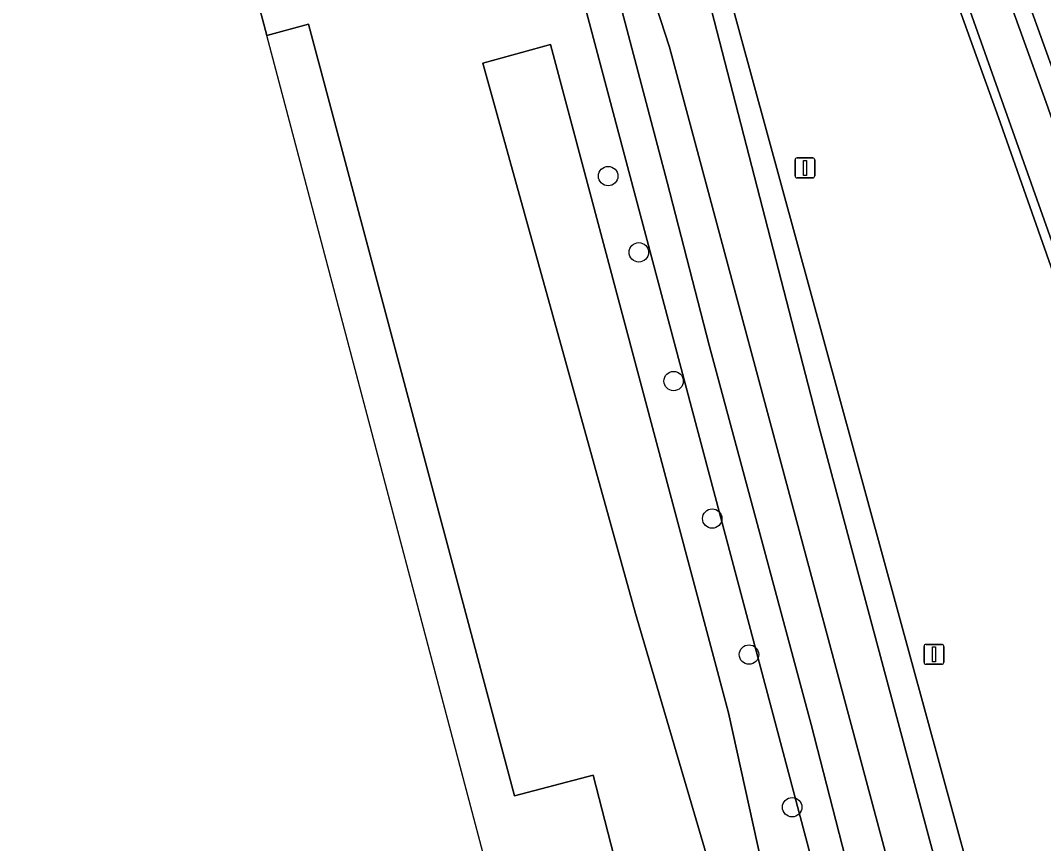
# Model space of a CAD drawing. Extents: x 162156 to 163172, y 378995 to 380779.
# Drawn here: x 162659 to 162710.5, y 380610.1 to 380651.6 of the extents above; entities that cross this region are included whole.
import ezdxf

# ---------------------------------------------------------------- set-up
doc = ezdxf.new("R2010")
doc.units = 0
for name, color, linetype in [('IMGEO_Berm_groen', 7, 'Continuous'), ('IMGEO_Boom', 7, 'Continuous'), ('IMGEO_Erf', 7, 'Continuous'), ('IMGEO_Fietspad_gesloten', 7, 'Continuous'), ('IMGEO_Gemengd_bos', 7, 'Continuous'), ('IMGEO_Hek', 7, 'Continuous'), ('IMGEO_Lichtmast', 7, 'Continuous'), ('IMGEO_Muur', 7, 'Continuous'), ('IMGEO_Rijbaan_lokaal_onverhard', 7, 'Continuous'), ('IMGEO_Voetpad_open', 7, 'Continuous'), ('IMGEO_Waterloop', 7, 'Continuous')]:
    doc.layers.add(name, color=color, linetype=linetype)

msp = doc.modelspace()

# ---------------------------------------------------------------- linework, layer by layer
at = {"layer": 'IMGEO_Berm_groen'}
for points in [[(162678.104, 380694.353), (162678.313, 380693.64), (162680.65, 380684.701), (162683.661, 380673.381), (162686.635, 380662.341), (162689.217, 380652.338), (162691.566, 380643.43), (162693.684, 380635.214), (162696.091, 380626.224), (162698.81, 380616.109), (162700.995, 380607.612), (162704.901, 380592.927), (162708.349, 380579.63), (162712.249, 380565.205), (162716.618, 380548.723), (162720.624, 380533.396), (162723.595, 380522.008), (162725.914, 380513.099), (162728.763, 380502.292), (162729.365, 380500), (162731.753, 380491.012)], [(162735.802, 380561.653), (162727.083, 380590.129), (162720.55, 380610.775), (162713.097, 380632.898), (162708.251, 380646.673), (162702.996, 380661.278), (162698.333, 380673.687), (162688.264, 380676.433), (162689.372, 380672.377), (162736.46, 380500), (162737.137, 380497.517), (162737.511, 380495.432), (162738.984, 380492.184), (162740.351, 380489.688), (162741.423, 380488.32), (162742.868, 380485.481), (162744.203, 380481.436), (162748.661, 380465.563), (162766.573, 380388.337), (162772.203, 380394.243)], [(162689.372, 380672.377), (162689.067, 380670.452), (162699.192, 380631.126), (162717.604, 380562.409), (162731.807, 380509.404), (162737.127, 380489.658)], [(162737.511, 380495.432), (162737.137, 380497.517), (162736.46, 380500), (162689.372, 380672.377)], [(162731.863, 380500), (162731.535, 380501.147), (162730.118, 380506.401), (162727.858, 380514.687), (162725.374, 380523.899), (162721.949, 380536.275), (162719.709, 380544.432), (162717.697, 380551.866), (162715.803, 380559.167), (162709.627, 380583.257), (162699.682, 380620.375), (162691.683, 380650.228), (162687.502, 380663.093), (162687.017, 380664.945)]]:
    msp.add_lwpolyline(points, dxfattribs=at)
msp.add_lwpolyline([(162715.803, 380641.759), (162706.763, 380666.41), (162703.79, 380674.622), (162702.726, 380676.34), (162701.169, 380675.777), (162706.169, 380662.471), (162711.441, 380647.821), (162716.295, 380634.023), (162723.763, 380611.855), (162730.316, 380591.149), (162734.754, 380576.815), (162739.046, 380562.635), (162744.991, 380541.984), (162746.316, 380542.353), (162746.824, 380542.486), (162745.119, 380548.468), (162741.571, 380560.913), (162732.704, 380590.393), (162727.724, 380605.718), (162723.006, 380620.24), (162720.83, 380626.936), (162717.449, 380636.603)], close=True, dxfattribs=at)
at = {"layer": 'IMGEO_Boom'}
for centre in [(162688.592, 380643.729), (162690.137, 380639.888), (162691.888, 380633.405), (162693.831, 380626.479), (162695.684, 380619.629), (162697.858, 380611.942)]:
    msp.add_circle(centre, 0.489, dxfattribs=at)
at = {"layer": 'IMGEO_Erf'}
msp.add_lwpolyline([(162702.968, 380557.567), (162695.09, 380585.37), (162687.837, 380613.552), (162683.878, 380612.514), (162673.502, 380651.377), (162671.402, 380650.811), (162667.467, 380665.693), (162654.457, 380673.698), (162656.161, 380672.161), (162656.258, 380671.836), (162648.157, 380669.426), (162647.289, 380672.347), (162651.018, 380675.815), (162622.41, 380693.42)], dxfattribs=at)
at = {"layer": 'IMGEO_Fietspad_gesloten'}
for points in [[(162678.071, 380695.414), (162675.802, 380694.61), (162676.539, 380692.528), (162678.5, 380685.887), (162708.817, 380571.718), (162727.484, 380500), (162731.275, 380485.433), (162732.921, 380486.487), (162731.753, 380491.012), (162729.365, 380500), (162728.763, 380502.292), (162725.914, 380513.099)], [(162725.914, 380513.099), (162723.595, 380522.008), (162720.624, 380533.396), (162716.618, 380548.723), (162712.249, 380565.205), (162708.349, 380579.63), (162704.901, 380592.927), (162700.995, 380607.612), (162698.81, 380616.109), (162696.091, 380626.224), (162693.684, 380635.214), (162691.566, 380643.43), (162689.217, 380652.338), (162686.635, 380662.341), (162683.661, 380673.381), (162680.65, 380684.701), (162678.313, 380693.64), (162678.104, 380694.353)]]:
    msp.add_lwpolyline(points, dxfattribs=at)
at = {"layer": 'IMGEO_Gemengd_bos'}
for points in [[(162622.41, 380693.42), (162651.018, 380675.815), (162651.557, 380676.316), (162654.457, 380673.698), (162667.467, 380665.693), (162671.402, 380650.811), (162673.502, 380651.377), (162683.878, 380612.514), (162687.837, 380613.552), (162695.09, 380585.37), (162702.968, 380557.567), (162706.597, 380543.52), (162709.746, 380529.126), (162721.635, 380488.635)], [(162727.484, 380500), (162708.817, 380571.718), (162678.5, 380685.887)]]:
    msp.add_lwpolyline(points, dxfattribs=at)
msp.add_lwpolyline([(162682.274, 380649.412), (162685.681, 380650.35), (162694.647, 380616.692), (162699.219, 380595.963), (162697.673, 380595.497), (162689.973, 380621.694)], close=True, dxfattribs=at)
at = {"layer": 'IMGEO_Hek'}
msp.add_lwpolyline([(162710.301, 380503.21), (162689.007, 380584.004), (162693.404, 380585.213), (162689.818, 380599.293), (162685.351, 380598.055), (162671.402, 380650.811)], dxfattribs=at)
at = {"layer": 'IMGEO_Lichtmast'}
for p, q in [((162698.102, 380644.64), (162698.892, 380644.64)), ((162698.892, 380644.64), (162698.102, 380644.64)), ((162698.002, 380643.74), (162698.002, 380644.54)), ((162698.002, 380644.54), (162698.002, 380643.74)), ((162698.992, 380644.54), (162698.992, 380643.74)), ((162698.992, 380643.74), (162698.992, 380644.54)), ((162698.892, 380643.64), (162698.102, 380643.64)), ((162698.102, 380643.64), (162698.892, 380643.64)), ((162704.497, 380619.241), (162704.497, 380620.041)), ((162704.497, 380620.041), (162704.497, 380619.241)), ((162704.597, 380620.141), (162705.387, 380620.141)), ((162705.387, 380620.141), (162704.597, 380620.141)), ((162705.487, 380620.041), (162705.487, 380619.241)), ((162705.487, 380619.241), (162705.487, 380620.041)), ((162705.387, 380619.141), (162704.597, 380619.141)), ((162704.597, 380619.141), (162705.387, 380619.141))]:
    msp.add_line(p, q, dxfattribs=at)
for points in [[(162698.422, 380644.515), (162698.572, 380644.515), (162698.572, 380643.765), (162698.422, 380643.765), (162698.422, 380644.515)], [(162704.917, 380620.016), (162705.067, 380620.016), (162705.067, 380619.266), (162704.917, 380619.266), (162704.917, 380620.016)]]:
    msp.add_lwpolyline(points, dxfattribs=at)
for centre, start, end in [((162698.102, 380644.54), 90, 180), ((162698.102, 380644.54), 90, 180), ((162698.892, 380644.54), 0, 90), ((162698.892, 380644.54), 360, 90), ((162698.102, 380643.74), 180, 270), ((162698.102, 380643.74), 180, 270), ((162698.892, 380643.74), 270, 0), ((162698.892, 380643.74), 270, 0), ((162704.597, 380620.041), 90, 180), ((162704.597, 380620.041), 90, 180), ((162705.387, 380620.041), 0, 90), ((162705.387, 380620.041), 360, 90), ((162704.597, 380619.241), 180, 270), ((162704.597, 380619.241), 180, 270), ((162705.387, 380619.241), 270, 0), ((162705.387, 380619.241), 270, 0)]:
    msp.add_arc(centre, 0.1, start, end, dxfattribs=at)
at = {"layer": 'IMGEO_Muur'}
msp.add_lwpolyline([(162706.352, 380653.379), (162713.541, 380633.102), (162718.31, 380619.085), (162723.046, 380604.625), (162728.698, 380586.72), (162730.635, 380587.329), (162724.969, 380605.244), (162720.226, 380619.725), (162715.45, 380633.762), (162710.641, 380647.43), (162705.355, 380662.11), (162700.273, 380675.733), (162689.454, 380678.726), (162688.869, 380676.769), (162698.741, 380674.061), (162703.458, 380661.415)], close=True, dxfattribs=at)
at = {"layer": 'IMGEO_Rijbaan_lokaal_onverhard'}
for points in [[(162678.362, 380695.479), (162679.011, 380694.219), (162682.061, 380682.798), (162684.501, 380673.997), (162687.017, 380664.945), (162687.502, 380663.093), (162691.683, 380650.228), (162699.682, 380620.375), (162709.627, 380583.257), (162715.803, 380559.167), (162717.697, 380551.866), (162719.709, 380544.432), (162721.949, 380536.275), (162725.374, 380523.899), (162727.858, 380514.687), (162730.118, 380506.401), (162731.535, 380501.147), (162731.863, 380500)], [(162737.127, 380489.658), (162731.807, 380509.404), (162717.604, 380562.409), (162699.192, 380631.126), (162689.067, 380670.452), (162689.372, 380672.377), (162688.264, 380676.433)]]:
    msp.add_lwpolyline(points, dxfattribs=at)
at = {"layer": 'IMGEO_Voetpad_open'}
msp.add_lwpolyline([(162764.654, 380469.601), (162745.598, 380539.876), (162744.991, 380541.984), (162739.046, 380562.635), (162734.754, 380576.815), (162730.316, 380591.149), (162723.763, 380611.855), (162716.295, 380634.023), (162711.441, 380647.821), (162706.169, 380662.471), (162701.169, 380675.777), (162700.904, 380676.482), (162689.207, 380679.672), (162688.264, 380676.433), (162698.333, 380673.687), (162702.996, 380661.278), (162708.251, 380646.673), (162713.097, 380632.898), (162720.55, 380610.775), (162727.083, 380590.129), (162735.802, 380561.653), (162744.028, 380532.86), (162761.381, 380468.719)], dxfattribs=at)
msp.add_lwpolyline([(162703.458, 380661.415), (162698.741, 380674.061), (162688.869, 380676.769), (162689.454, 380678.726), (162700.273, 380675.733), (162705.355, 380662.11), (162710.641, 380647.43), (162715.45, 380633.762), (162720.226, 380619.725), (162724.969, 380605.244), (162730.635, 380587.329), (162728.698, 380586.72), (162723.046, 380604.625), (162718.31, 380619.085), (162713.541, 380633.102), (162706.352, 380653.379)], close=True, dxfattribs=at)
at = {"layer": 'IMGEO_Waterloop'}
msp.add_lwpolyline([(162699.219, 380595.963), (162694.647, 380616.692), (162685.681, 380650.35), (162682.274, 380649.412), (162689.973, 380621.694), (162697.673, 380595.497)], close=True, dxfattribs=at)

doc.saveas('drawing.dxf')
